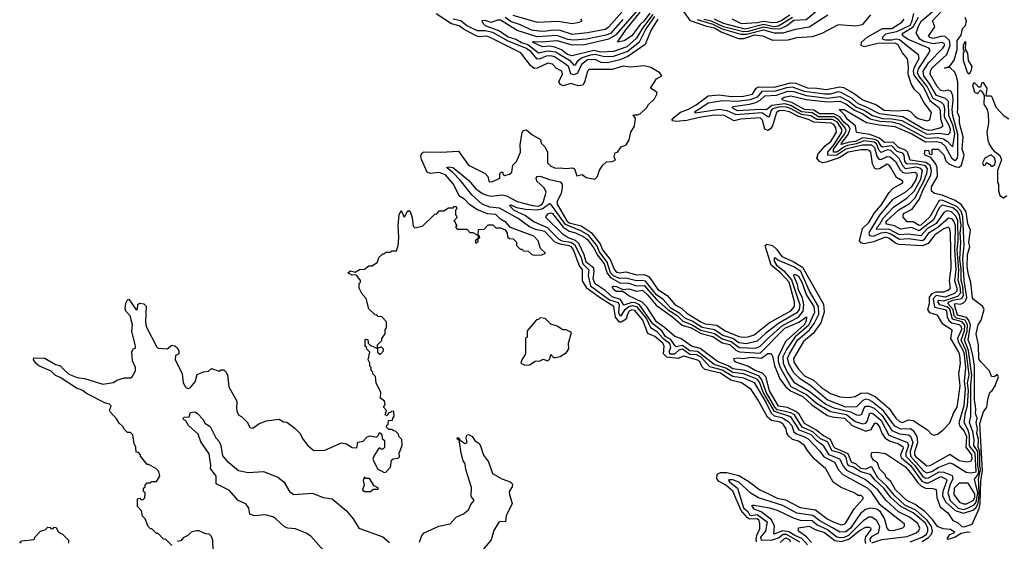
# Model space of a CAD drawing. Extents: x 2472589 to 2662339, y 701009 to 849030.
# Tile 270 of 406: x 2525820 to 2532261, y 804598 to 808012. Entities that reach past the tile are written whole.
import ezdxf

# ---------------------------------------------------------------- set-up
doc = ezdxf.new("R2010")
doc.units = 0

msp = doc.modelspace()

# ---------------------------------------------------------------- linework, layer by layer
at = {"layer": '0CON05XD'}
for points in [[(2528995, 808028.5), (2529035, 808001), (2529095, 807981.4), (2529165, 807945.6), (2529235, 807936.6), (2529265, 807939.6), (2529315, 807946.1), (2529352.9, 807942.9), (2529435, 807917.3), (2529535, 807927.6), (2529650.3, 807949.7), (2529673.3, 807965), (2529759.6, 808060.4)], [(2529962.4, 808045), (2529893.4, 807956.6), (2529855, 807890.4), (2529791.4, 807835), (2529705, 807803.1), (2529619.7, 807799.7), (2529575, 807810), (2529435, 807776.3), (2529404.5, 807784.5), (2529364, 807814), (2529321.8, 807831.8), (2529285, 807838.3), (2529240, 807835), (2529173.9, 807865), (2529185, 807870.4), (2529235, 807866.7), (2529335, 807875.9), (2529435, 807846.9), (2529515, 807850.2), (2529675, 807886), (2529723.7, 807915), (2529859.7, 808070.3)], [(2531645, 804595.4), (2531724.7, 804625), (2531752.2, 804645), (2531761.7, 804665), (2531760.3, 804685), (2531745, 804716.9), (2531665, 804784.1), (2531585.3, 804825.3), (2531517.8, 804887.8), (2531473, 804945), (2531417.2, 804997.2), (2531385.7, 805035.7), (2531321.9, 805051.9), (2531275, 805082.4), (2531245, 805092.6), (2531234.6, 805105), (2531225.7, 805145.7), (2531215, 805160.9), (2531185, 805176.2), (2531135, 805189.6), (2531105, 805248), (2531058.6, 805268.6), (2531007.9, 805315), (2530938.9, 805345), (2530889.5, 805425), (2530865, 805437.9), (2530775, 805458.2), (2530759.7, 805475), (2530703.7, 805575), (2530675.4, 805655.4), (2530658.5, 805678.5), (2530565, 805714.9), (2530485, 805727.2), (2530455, 805746.2), (2530384.9, 805774.9), (2530270.9, 805860.9), (2530215, 805874.8), (2530145, 805924.5), (2530105, 805937.5), (2530038.1, 805998.1), (2529986.8, 806035), (2529922.2, 806132.2), (2529892.9, 806162.9), (2529805, 806204.4), (2529765, 806232.5), (2529725, 806233.1), (2529705.8, 806245), (2529696.4, 806263.6), (2529705, 806267.8), (2529725, 806265.3), (2529765, 806246.5), (2529805, 806251.1), (2529855, 806235.8), (2529895, 806240.9), (2529929.8, 806209.8), (2529983.3, 806143.3), (2530092.4, 806065), (2530153.2, 806013.2), (2530212.7, 805995), (2530277.4, 805957.4), (2530355, 805938.9), (2530415, 805897.8), (2530465, 805886.9), (2530505, 805849.5), (2530529, 805839), (2530665, 805830.3), (2530825, 805992.6), (2530917.7, 806032.3), (2530966.8, 806066.8), (2530965, 806039.2), (2530951.1, 806015), (2530829.3, 805905), (2530782.8, 805805), (2530782.6, 805775), (2530794.9, 805734.9), (2530865, 805611.4), (2530967.8, 805557.8), (2531033.2, 805503.2), (2531125, 805447.1), (2531228.4, 805428.4), (2531285, 805382.2), (2531335, 805367.6), (2531355, 805371.8), (2531365, 805381.8), (2531380.8, 805439.2), (2531405, 805432.9), (2531455, 805387.8), (2531505, 805293), (2531628.4, 805245), (2531634.8, 805224.8), (2531617.7, 805175), (2531616.8, 805155), (2531675.7, 805095), (2531725, 805024), (2531745, 805012.1), (2531765, 805012.6), (2531835, 805053.6), (2531865, 805051.3), (2531919.7, 805029.7), (2531924, 805005), (2531907.8, 804972.2), (2531891.1, 804915), (2531908, 804865), (2531960, 804815), (2531995, 804806.3), (2532020.3, 804815), (2532065, 804837.8), (2532077.3, 804855), (2532087.3, 804915), (2532065.2, 805005), (2532089.3, 805035), (2532095.6, 805055), (2532088.1, 805095), (2532087.3, 805185), (2532061, 805225), (2532064.1, 805265), (2532054.8, 805315), (2532032.9, 805375), (2532041.4, 805415), (2532042.8, 805625), (2532048.5, 805685), (2532026.6, 805846.6), (2532000.1, 805915), (2532017.3, 805972.7), (2532020.1, 806015), (2532005, 806046), (2531948.2, 806058.2), (2531932.9, 806072.9), (2531925.8, 806115.8), (2531892.5, 806155), (2531899.6, 806165), (2531925, 806177.3), (2531982.4, 806187.6), (2531995, 806205.8), (2531990, 806265), (2531978.8, 806305), (2531978.3, 806378.3), (2531970, 806445), (2531976.2, 806555), (2531972.7, 806615), (2531978.8, 806665), (2531969, 806735), (2531955, 806756.5), (2531925, 806780.7), (2531855, 806798.4), (2531835, 806781.4), (2531797.8, 806702.2), (2531705, 806631), (2531655, 806652.9), (2531581.7, 806641.7), (2531542.8, 806662.8), (2531492.8, 806672.8), (2531486.3, 806685), (2531495, 806697.7), (2531572.3, 806767.7), (2531641.4, 806808.6), (2531675, 806844.2), (2531735.1, 806955), (2531754.3, 807005), (2531758, 807035), (2531745, 807054.8), (2531685, 807069.5), (2531625, 807066), (2531611.5, 807085), (2531606.6, 807125), (2531597.4, 807137.4), (2531560.4, 807150.4), (2531525, 807185.4), (2531465, 807177.3), (2531455, 807183.5), (2531436.8, 807216.8), (2531415, 807228.9), (2531335, 807238.9), (2531286.8, 807215), (2531248.7, 807211.3), (2531194.4, 807194.4), (2531195.3, 807205), (2531239.9, 807260.1), (2531252.3, 807295), (2531243.9, 807315), (2531211, 807341), (2531185.2, 807375.2), (2531145, 807396.2), (2531053.3, 807395), (2531015, 807419.7), (2530955, 807425.2), (2530870.6, 807470.6), (2530810, 807485), (2530805.6, 807495), (2530821.1, 807505), (2530865, 807513.8), (2530965, 807489), (2531105, 807474.6), (2531185, 807479.8), (2531225, 807461.7), (2531280.5, 807420.5), (2531335, 807396.6), (2531384.2, 807364.2), (2531447.8, 807347.8), (2531525, 807342.6), (2531575, 807331.4), (2531745, 807239.1), (2531765, 807235.6), (2531825, 807241.6), (2531863, 807233), (2531887.5, 807217.5), (2531915, 807185.5), (2531925, 807183.1), (2531937.1, 807265), (2531926.3, 807316.3), (2531897.9, 807385), (2531897, 807477), (2531876.7, 807496.7), (2531817.9, 807515), (2531775, 807589.1), (2531734.8, 807645), (2531729.8, 807675), (2531765, 807729.8), (2531860, 807825), (2531871.8, 807845), (2531870.9, 807855), (2531855, 807863.9), (2531795, 807854.8), (2531735, 807869.5), (2531709.4, 807885), (2531685.5, 807925), (2531702.3, 807975), (2531719.6, 808005), (2531825.4, 808094.6)], [(2529941.3, 808055), (2529905, 808005.3), (2529878.8, 807981.2), (2529825, 807906.2), (2529775, 807873.6), (2529730, 807865), (2529784.4, 807945), (2529878.5, 808061.5)], [(2531385.9, 808044.1), (2531331.7, 807978.3), (2531289.2, 807970.8), (2531175, 807978.1), (2531067.5, 807922.5), (2531005, 807900), (2530905, 807892.8), (2530845, 807877.5), (2530746.2, 807876.2), (2530684.3, 807904.3), (2530625, 807910.7), (2530555, 807887.4), (2530525, 807886.8), (2530409.8, 807929.8), (2530365, 807957.7), (2530315, 807968.4), (2530207.5, 808005), (2530157.7, 808075)], [(2531025, 808061.2), (2530965, 808010.9), (2530885, 808006.8), (2530837.7, 807972.3), (2530796.7, 807953.3), (2530755, 807949.4), (2530685, 807963.9), (2530585, 807935.1), (2530555, 807931.8), (2530425, 807965.5), (2530345, 808003.4), (2530295, 808013.3)], [(2531723.4, 804596.6), (2531766.4, 804623.6), (2531785.8, 804644.2), (2531790.8, 804665), (2531784.1, 804695), (2531756.8, 804736.8), (2531681.5, 804801.5), (2531611.5, 804835), (2531544.5, 804895), (2531490.7, 804960.7), (2531433.7, 805013.7), (2531395, 805083.9), (2531384.9, 805085.1), (2531355, 805070.4), (2531323, 805075), (2531292.1, 805102.1), (2531262.6, 805115), (2531240.6, 805170.6), (2531155, 805207.3), (2531145, 805216.5), (2531123.3, 805263.3), (2531079, 805289), (2531028, 805328), (2530955, 805369.5), (2530919.7, 805429.7), (2530897.8, 805447.8), (2530843.4, 805473.4), (2530785, 805482.7), (2530725, 805583.1), (2530700.9, 805675), (2530679.5, 805699.5), (2530630.8, 805715), (2530583.7, 805743.7), (2530505, 805770), (2530496.7, 805776.7), (2530492.5, 805795), (2530515, 805798.6), (2530553.6, 805793.6), (2530605, 805802.5), (2530672.7, 805797.3), (2530715, 805826.9), (2530735, 805826.2), (2530745, 805810), (2530757.8, 805747.8), (2530792.2, 805662.2), (2530830.3, 805610.3), (2530862.1, 805582.1), (2530944.1, 805545), (2531001.6, 805491.6), (2531105, 805422.4), (2531135, 805412.7), (2531215, 805403.1), (2531265.6, 805355.6), (2531355, 805318.7), (2531391, 805329), (2531415, 805370.6), (2531425, 805371.8), (2531445, 805347.3), (2531459.5, 805305), (2531482.4, 805272.4), (2531515, 805253.3), (2531565, 805238.8), (2531597.9, 805217.9), (2531599.5, 805205), (2531582.6, 805165), (2531587.6, 805147.6), (2531648, 805095), (2531722.7, 804992.7), (2531745, 804980.4), (2531765, 804981.4), (2531845, 805022.7), (2531881.4, 805005), (2531885.2, 804995), (2531859.9, 804925), (2531858, 804895), (2531879.8, 804855), (2531940.2, 804800.2), (2531995, 804782.2), (2532055, 804800.9), (2532075, 804816.8), (2532089.9, 804845), (2532097.4, 804902.6), (2532094.5, 804974.5), (2532092.5, 805005), (2532105.5, 805065), (2532100.1, 805095), (2532100.1, 805185), (2532090.3, 805215), (2532091.7, 805265), (2532081.6, 805305), (2532086.1, 805335), (2532077.9, 805375), (2532083.1, 805405), (2532072.3, 805435), (2532074.4, 805465.6), (2532065.9, 805524.1), (2532067.1, 805745), (2532056.3, 805816.3), (2532038.8, 805885), (2532024.9, 805915), (2532040.4, 806015), (2532027.7, 806047.7), (2532015, 806062.9), (2531955, 806078.4), (2531934.8, 806145), (2531942, 806155), (2531975, 806149.8), (2531995, 806158.7), (2532007.7, 806172.3), (2532015.3, 806194.7), (2531998.9, 806305), (2531989.9, 806450.1), (2531997.9, 806535), (2531990.8, 806720.8), (2531979.6, 806759.6), (2531949.7, 806789.7), (2531855, 806830.6), (2531835, 806828.7), (2531775, 806721.9), (2531715, 806666.5), (2531705, 806665.2), (2531665, 806688.3), (2531625, 806689.1), (2531599.1, 806719.1), (2531598.9, 806735), (2531606.9, 806745), (2531657.9, 806772.1), (2531704.5, 806835.5), (2531732.1, 806905), (2531780.6, 806995), (2531785.1, 807025), (2531776.7, 807056.7), (2531747.5, 807077.5), (2531645, 807093.7), (2531627.7, 807145), (2531615, 807159.1), (2531569.5, 807175), (2531535, 807209.4), (2531478.1, 807208.1), (2531445.6, 807235.6), (2531381, 807261), (2531295, 807273.3), (2531287.3, 807317.3), (2531235, 807359.4), (2531218, 807388), (2531180, 807425), (2531213.3, 807425), (2531360.2, 807340.2), (2531445, 807322.9), (2531545, 807312.3), (2531655.8, 807265), (2531745, 807211.8), (2531815, 807214), (2531847.4, 807207.4), (2531874.8, 807185), (2531915, 807107.3), (2531935, 807092.2), (2531945, 807092.4), (2531954.3, 807105), (2531956.6, 807123.4), (2531956.4, 807263.6), (2531924.6, 807385), (2531921.2, 807425), (2531926.7, 807483.3), (2531923.9, 807515), (2531912.6, 807542.6), (2531895, 807550.3), (2531863.7, 807543.7), (2531845, 807548.2), (2531822.3, 807575), (2531775.9, 807655), (2531777.5, 807675), (2531787.6, 807695), (2531885.7, 807784.3), (2531907.9, 807842.1), (2531902.4, 807875), (2531875, 807901), (2531855, 807904.4), (2531795, 807888.8), (2531774.3, 807895), (2531764.4, 807905), (2531807.8, 807965), (2531791.1, 808005), (2531856.2, 808075)], [(2528670, 806675), (2528680, 806665), (2528670, 806655), (2528681.7, 806641.7), (2528745, 806640), (2528765, 806620), (2528785, 806620), (2528820, 806600), (2528820, 806580), (2528800, 806565), (2528805, 806550), (2528818.3, 806561.7), (2528820, 806580), (2528830, 806585), (2528828.3, 806598.3), (2528820, 806600), (2528821.7, 806638.3), (2528858.3, 806641.7), (2528885, 806670), (2528915, 806670), (2528935, 806650), (2528965, 806650), (2528996.4, 806636.4), (2529010, 806615), (2529011.7, 806591.7), (2529025, 806580), (2529048.3, 806578.3), (2529070, 806555), (2529070, 806535), (2529095, 806510), (2529105, 806510), (2529115, 806500), (2529147, 806497), (2529170, 806475), (2529185, 806470), (2529235, 806472.5), (2529260, 806485), (2529227.5, 806515), (2529211.2, 806565), (2529184.2, 806595), (2529031.7, 806651.7), (2529003.3, 806685), (2528965, 806706.7), (2528935, 806737.8), (2528881.1, 806741.1), (2528810.3, 806770.3), (2528762, 806802), (2528732.5, 806835), (2528696.4, 806856.4), (2528655, 806938), (2528605, 806996.4), (2528565, 807010.9), (2528505.8, 807005.8), (2528486.7, 807015), (2528447.6, 807097.6), (2528444.1, 807124.1), (2528450.6, 807139.4), (2528465, 807148), (2528575.9, 807144.1), (2528691.2, 807151.2), (2528755, 807060.8), (2528865.8, 807005.8), (2528883.3, 806985), (2528890, 806955), (2528895, 806950), (2528915, 806952.5), (2528960, 806975), (2528960, 807005), (2528970, 807015), (2528980, 807015), (2528981.7, 807001.7), (2528992.5, 806992.5), (2529025, 807000), (2529040, 807015), (2529045, 807060), (2529070, 807085), (2529096.7, 807145), (2529093.3, 807195), (2529107.7, 807272.3), (2529114, 807286), (2529135, 807291.2), (2529169.7, 807259.7), (2529227.1, 807227.1), (2529232, 807205), (2529257.8, 807177.8), (2529272, 807145), (2529273.8, 807075), (2529295, 807052.5), (2529325, 807040), (2529355, 807043.3), (2529395, 807037.5), (2529435, 807042.5), (2529450, 807035), (2529465, 806990), (2529499.3, 806999.3), (2529525, 806980), (2529581.7, 806968.3), (2529600, 806985), (2529613, 807027), (2529635, 807060), (2529658.3, 807081.7), (2529695, 807083.3), (2529718.3, 807091.7), (2529710, 807115), (2529715, 807140), (2529730, 807145), (2529755, 807180), (2529787, 807193), (2529807.5, 807225), (2529817.5, 807275), (2529842.5, 807315), (2529847.5, 807367.5), (2529832.5, 807385), (2529835, 807390), (2529861.7, 807388.3), (2529880, 807395), (2529923, 807437), (2529933.6, 807456.4), (2529972.5, 807495), (2529987.5, 807525), (2529990, 807535), (2529947.5, 807565), (2529986, 807624), (2530020, 807645), (2530007.5, 807665), (2529949.5, 807699.5), (2529905, 807710), (2529815, 807701.4), (2529767.4, 807707.4), (2529695, 807686.9), (2529545, 807685.5), (2529534.5, 807675), (2529516, 807604), (2529505, 807584), (2529475, 807580), (2529425, 807595.4), (2529375, 807579.5), (2529357.1, 807587.1), (2529347.8, 807605), (2529370, 807655), (2529366.4, 807675), (2529331.7, 807691.7), (2529305, 807721.9), (2529275, 807727.5), (2529206, 807694), (2529185, 807693.3), (2529162.7, 807712.7), (2529099.4, 807795), (2528915, 807887.1), (2528875, 807904.7), (2528825, 807900.9), (2528806.9, 807906.9), (2528728.1, 807948.1), (2528695, 807972.2), (2528644.4, 807984.4), (2528545, 808051.3)], [(2530640.9, 804595), (2530638, 804615), (2530644.6, 804645.4), (2530661.9, 804678.1), (2530662.8, 804715), (2530656.8, 804735), (2530644.2, 804745), (2530595, 804743.4), (2530580.6, 804750.6), (2530540.5, 804800.5), (2530485, 804925.4), (2530440, 804965), (2530391.2, 804991.2), (2530379.8, 805009.8), (2530383.1, 805036.9), (2530405, 805048.6), (2530445, 805048.9), (2530525, 805028.4), (2530590.5, 804990.5), (2530661.9, 804935), (2530715, 804911.9), (2530775, 804880.3), (2530830.4, 804870.4), (2530925, 804819.2), (2531025, 804803.6), (2531102.5, 804745), (2531145, 804722.6), (2531195, 804706.9), (2531215, 804710.4), (2531225, 804718.9), (2531279.5, 804810.5), (2531338, 804875), (2531338.8, 804885), (2531325, 804897.5), (2531305, 804897.5), (2531280, 804915), (2531195, 804950), (2531142.5, 804985), (2531093, 805073), (2531018.2, 805138.2), (2530972.7, 805192.7), (2530955, 805224), (2530915, 805253.3), (2530874.7, 805264.7), (2530848.6, 805288.6), (2530837.6, 805305), (2530834.6, 805335), (2530813.5, 805365), (2530795, 805377.1), (2530738.9, 805388.9), (2530711.6, 805411.6), (2530652, 805522), (2530605, 805591.5), (2530542.5, 805635), (2530472.7, 805652.7), (2530405, 805697.8), (2530302.7, 805722.7), (2530282.2, 805742.2), (2530269.1, 805775), (2530255, 805784.1), (2530165, 805810.7), (2530126.4, 805793.6), (2530052.7, 805802.7), (2530032.6, 805825), (2530035.8, 805875), (2530027.5, 805895), (2529975, 805939.2), (2529928.8, 805958.8), (2529896.8, 806045), (2529845, 806108.3), (2529825, 806113.2), (2529807.9, 806105), (2529795.3, 806085), (2529788.1, 806051.9), (2529755, 806032.2), (2529743.4, 806033.4), (2529717.2, 806065), (2529706.8, 806135), (2529619, 806189), (2529532.6, 806252.6), (2529502.4, 806302.4), (2529502.1, 806375), (2529479.6, 806405), (2529443.8, 806505), (2529430.2, 806525), (2529415, 806532.9), (2529355, 806542.4), (2529317.6, 806557.6), (2529255, 806625.2), (2529195, 806638.8), (2529155, 806656.5), (2529080.1, 806710.1), (2528958.1, 806778.1), (2528895, 806784.8), (2528844.7, 806804.7), (2528777.4, 806865), (2528701, 806961), (2528652.7, 807012.7), (2528612.5, 807045), (2528630.4, 807049.6), (2528654.2, 807045), (2528685, 807021.1), (2528759.1, 806959.1), (2528804.8, 806904.8), (2528848.2, 806875), (2528875, 806862.7), (2528905, 806857.9), (2528974.4, 806865.6), (2529005, 806859.4), (2529075, 806823.1), (2529175.1, 806795.1), (2529215, 806792.6), (2529235, 806801.6), (2529244.1, 806815), (2529264.1, 806884.1), (2529252.1, 806912.1), (2529202.7, 806955), (2529198.9, 806975), (2529204.5, 806985.5), (2529225, 806988.2), (2529285.9, 806965.9), (2529355, 806950), (2529368.8, 806935), (2529369.3, 806915), (2529361.7, 806875), (2529336.7, 806825), (2529336.2, 806805), (2529398.3, 806695), (2529415, 806682.1), (2529492.1, 806662.1), (2529558.8, 806618.8), (2529617.5, 806545), (2529631.6, 806505), (2529681.8, 806441.8), (2529710.2, 806375), (2529725, 806360), (2529745, 806355.3), (2529785, 806360.7), (2529855, 806342), (2529905, 806343.9), (2529938.3, 806328.3), (2529995, 806247.2), (2530056.7, 806206.7), (2530108.2, 806145), (2530151.9, 806121.9), (2530185, 806090.8), (2530275, 806035.2), (2530305, 806020.6), (2530381.6, 806011.6), (2530435, 805975.3), (2530525, 805938.4), (2530555, 805933.3), (2530586.2, 805936.2), (2530625, 805949.3), (2530722.1, 806027.9), (2530865, 806106.5), (2530888.1, 806135), (2530887.7, 806165), (2530853, 806295), (2530797.4, 806355), (2530735.5, 806405.5), (2530698.2, 806525), (2530697.5, 806535), (2530707, 806543), (2530745, 806533.5), (2530770.3, 806510.3), (2530805, 806461.7), (2530879.6, 806429.6), (2530941.7, 806391.7), (2531079.3, 806149.3), (2531082.5, 806097.5), (2531061, 806029), (2531010.9, 805959.1), (2530948, 805905), (2530881.2, 805795), (2530885, 805769.5), (2530915.3, 805725), (2530955, 805680.2), (2531013, 805653), (2531064.4, 805605), (2531125, 805564.6), (2531185.8, 805544.2), (2531245, 805540), (2531285, 805546.7), (2531323.1, 805566.9), (2531365, 805570.4), (2531415.5, 805545), (2531508.1, 805468.1), (2531551.8, 805405), (2531575, 805381.5), (2531595, 805375.5), (2531635, 805392.7), (2531665, 805388.6), (2531758.3, 805328.3), (2531785, 805300), (2531803, 805293), (2531825, 805300), (2531860, 805325), (2531905, 805372.5), (2531930, 805440), (2531952, 805475), (2531961.6, 805535), (2531971.8, 805615), (2531964.7, 805695), (2531975.5, 805765), (2531970.3, 805815), (2531964.6, 805835), (2531911.5, 805925), (2531920.7, 805980.7), (2531858.9, 806018.9), (2531825, 806078.9), (2531774.4, 806094.4), (2531761.7, 806115), (2531771.1, 806155), (2531771.6, 806195), (2531790.1, 806219.9), (2531815, 806231.2), (2531865, 806230), (2531895, 806241.6), (2531908.8, 806255), (2531902.4, 806305), (2531914.2, 806385), (2531910, 806615), (2531905, 806644), (2531895, 806654.4), (2531865, 806644), (2531807.7, 806605), (2531762.5, 806547.5), (2531727, 806533), (2531571.6, 806541.6), (2531549.6, 806549.6), (2531505, 806582.8), (2531485, 806588.1), (2531405, 806558.3), (2531345, 806545.4), (2531325, 806551.1), (2531314.7, 806564.7), (2531334.4, 806645), (2531375, 806685.4), (2531411, 806749), (2531455, 806798.5), (2531507.9, 806882.1), (2531535, 806908.5), (2531596.7, 806945), (2531597.5, 806955), (2531555, 806978.6), (2531521, 807041), (2531509, 807059), (2531495, 807066.5), (2531445, 807036.1), (2531425, 807032.9), (2531415, 807037.5), (2531398, 807068), (2531387.9, 807145), (2531380, 807155), (2531365, 807159.7), (2531325, 807159.2), (2531240, 807145), (2531181, 807109), (2531095, 807079.2), (2531075, 807075.9), (2531052.9, 807082.9), (2531035.4, 807105), (2531042.9, 807135), (2531091.3, 807188.7), (2531126.7, 807215), (2531163.8, 807275), (2531159.3, 807305), (2531145, 807325.2), (2531128.6, 807335), (2531015, 807340.4), (2530985, 807356.5), (2530909.6, 807379.6), (2530855, 807409), (2530815, 807417.9), (2530789.2, 807415), (2530771.8, 807405), (2530745, 807316.9), (2530732.3, 807297.7), (2530715, 807287.8), (2530694.5, 807294.5), (2530678.5, 807355), (2530665, 807369.6), (2530538.1, 807361.9), (2530495, 807350), (2530428, 807385), (2530365, 807387.6), (2530265, 807372.2), (2530185, 807351.4), (2530115, 807346.4), (2530090.8, 807350.8), (2530086.7, 807355), (2530101.1, 807375), (2530142.5, 807407.5), (2530195, 807426.2), (2530245, 807454.8), (2530325, 807512.9), (2530395, 807520.3), (2530475, 807509), (2530555, 807511.2), (2530613.1, 807525), (2530636.9, 807563.1), (2530655, 807573.6), (2530755, 807570.3), (2530865, 807599.8), (2530897.4, 807597.4), (2530974.2, 807565.8), (2531034.8, 807564.8), (2531095, 807555.3), (2531185, 807572.6), (2531208.2, 807568.2), (2531278.9, 807528.9), (2531335, 807487.5), (2531425, 807455.5), (2531475, 807420.6), (2531554.7, 807415.3), (2531625, 807420), (2531648.8, 807408.8), (2531675, 807380.5), (2531698.8, 807365), (2531755, 807350), (2531775, 807357.5), (2531784, 807405), (2531737.9, 807467.9), (2531707.5, 807525), (2531674.1, 807554.1), (2531653, 807593), (2531632.9, 807655), (2531635.2, 807705.2), (2531627.7, 807755), (2531594.5, 807795), (2531565, 807850.6), (2531548, 807858), (2531434.6, 807855.4), (2531345, 807834.3), (2531323.9, 807843.9), (2531327.5, 807865), (2531363, 807897), (2531465.2, 807954.8), (2531525, 807955.3), (2531591.1, 807995), (2531606.4, 808015)], [(2529994.2, 808015), (2529950.9, 807945), (2529911.2, 807848.8), (2529799.1, 807770.9), (2529745, 807749.3), (2529665, 807729.4), (2529625, 807732.4), (2529585, 807751.2), (2529535, 807748.3), (2529495, 807718.4), (2529468.6, 807661.4), (2529445, 807650.7), (2529425, 807657.8), (2529409.8, 807705), (2529385, 807724.8), (2529318.6, 807768.6), (2529295, 807775.9), (2529265, 807773.8), (2529225, 807755.2), (2529205, 807753.3), (2529165, 807801.2), (2529131.8, 807825), (2529015, 807871.8), (2528915, 807928.3), (2528865, 807939.6), (2528815, 807939.5), (2528745, 807972.4), (2528705, 808005.7), (2528655, 808015.3)], [(2529765, 808012.3), (2529685, 807922.6), (2529655, 807911), (2529528, 807885), (2529445, 807877), (2529405, 807882.3), (2529335, 807907.8), (2529205, 807899.1), (2529075, 807941.9), (2528965, 808009.6), (2528945, 808010), (2528905, 807993.3), (2528865, 808006.9), (2528843.8, 808005), (2528845.6, 807995), (2528865, 807974.3), (2528959.2, 807939.2), (2529015, 807899.3), (2529065, 807885.1), (2529103.5, 807863.5), (2529145, 807850.1), (2529215, 807794.7), (2529275, 807807.8), (2529325, 807802.8), (2529416.9, 807746.9), (2529445, 807715.4), (2529455, 807717.7), (2529474, 807746), (2529495, 807763.4), (2529555, 807781.6), (2529585, 807785.6), (2529645, 807771.2), (2529705, 807774.1), (2529795, 807804.1), (2529873.9, 807866.1), (2529913.6, 807945), (2529975, 808032.3)], [(2531666.9, 808053.1), (2531653.4, 807995), (2531643.1, 807975), (2531555, 807932.2), (2531485, 807917.6), (2531462.3, 807895), (2531465.7, 807885), (2531485, 807880.2), (2531525, 807879.9), (2531555, 807887.3), (2531575, 807882.8), (2531698.2, 807785), (2531702.5, 807755), (2531668.7, 807695), (2531664.3, 807675), (2531668.6, 807648.6), (2531735, 807565.3), (2531773.3, 807483.3), (2531829.7, 807439.7), (2531840.6, 807420.6), (2531843, 807365), (2531858.5, 807315), (2531846.3, 807303.7), (2531789.5, 807289.5), (2531765, 807286.7), (2531735, 807294.9), (2531597.3, 807377.3), (2531445, 807395.4), (2531355, 807442.8), (2531305, 807461.7), (2531265.9, 807495.9), (2531195, 807535.4), (2531175, 807539.2), (2531125, 807525.7), (2531085, 807524.9), (2530955, 807541.9), (2530875, 807571.4), (2530836.1, 807566.1), (2530765, 807543.3), (2530675, 807542.4), (2530645, 807504.5), (2530597.7, 807487.7), (2530515, 807475.7), (2530418.6, 807481.4), (2530325, 807465.8), (2530275, 807433.7), (2530235, 807406.9), (2530241.5, 807401.5), (2530395, 807426.8), (2530445, 807418.5), (2530505, 807391.7), (2530675, 807405.1), (2530715, 807379.4), (2530725, 807379.1), (2530735.2, 807415), (2530749, 807431), (2530795, 807443.1), (2530835, 807442), (2530865, 807431.7), (2530933.2, 807393.2), (2530995, 807384.1), (2531035, 807361.1), (2531135, 807361.4), (2531165, 807343.2), (2531196.8, 807295), (2531195.7, 807275), (2531145, 807195.5), (2531104.3, 807145), (2531105.4, 807125.4), (2531165, 807127.7), (2531225, 807167.1), (2531333.8, 807193.8), (2531392.1, 807192.1), (2531411, 807175), (2531427.9, 807117.9), (2531439.6, 807099.6), (2531455, 807097.4), (2531495, 807117.7), (2531515, 807115.2), (2531549, 807085), (2531579.5, 807029.5), (2531594.4, 807014.4), (2531617.1, 807007.1), (2531675, 807014.8), (2531687.2, 807007.2), (2531691, 806995), (2531683.1, 806965), (2531651.6, 806915), (2531615, 806883.9), (2531527.9, 806832.1), (2531445, 806733.7), (2531380.4, 806625), (2531375.6, 806615), (2531380.2, 806600.2), (2531405, 806594.3), (2531455, 806617.8), (2531485, 806621.5), (2531515, 806613), (2531575, 806574.6), (2531635, 806578.9), (2531725, 806567.6), (2531741.6, 806578.4), (2531770.7, 806619.3), (2531826.2, 806653.8), (2531895.8, 806714.2), (2531915, 806710.2), (2531931, 806691), (2531940.4, 806665), (2531939.8, 806639.8), (2531934.7, 806505), (2531943.5, 806375), (2531934.9, 806305), (2531950.4, 806255), (2531950, 806235), (2531935, 806220.1), (2531875, 806196.5), (2531815, 806206.4), (2531795.7, 806185), (2531805, 806131.2), (2531875, 806114.7), (2531883.3, 806105), (2531887, 806065), (2531900.2, 806040.2), (2531918.7, 806028.7), (2531965, 806017.8), (2531979.3, 806005), (2531980.3, 805985), (2531954.5, 805925), (2531958.8, 805905), (2531995.8, 805835), (2532006.4, 805735), (2531998.8, 805645), (2532004.6, 805595), (2531996.4, 805485), (2531963.3, 805373.3), (2531970.6, 805350.6), (2531998.4, 805318.4), (2532014.6, 805285), (2532009, 805215), (2532047.7, 805165), (2532048.9, 805135), (2532040.3, 805119.7), (2532015, 805116.2), (2531965.4, 805124.6), (2531905, 805166.2), (2531775, 805092.6), (2531755, 805090), (2531688.2, 805145), (2531675.2, 805165), (2531675.3, 805185.3), (2531695.6, 805245.6), (2531691.3, 805285), (2531669.4, 805319.4), (2531645, 805333.7), (2531585, 805332), (2531545, 805351.3), (2531471.6, 805451.6), (2531395, 805513.2), (2531375, 805524.8), (2531355, 805527.5), (2531335, 805518.6), (2531295, 805478.1), (2531225, 805476.7), (2531102.8, 805525), (2530995, 805616.6), (2530965.1, 805635.1), (2530928.4, 805658.4), (2530885, 805701.6), (2530853.8, 805755), (2530843.8, 805795), (2530855.6, 805825), (2530909.2, 805915), (2530987, 805983), (2531017.1, 806022.9), (2531047, 806085), (2531045.4, 806135.4), (2530986.6, 806235), (2530930.5, 806365), (2530885, 806395.2), (2530778.8, 806438.8), (2530765, 806452.1), (2530755, 806450.6), (2530755, 806431.1), (2530770.5, 806405), (2530818.2, 806368.2), (2530869.6, 806309.6), (2530923, 806145), (2530919.2, 806115), (2530905, 806094), (2530785, 806024.1), (2530700.4, 805959.6), (2530645, 805907.7), (2530575, 805890.7), (2530525, 805897.2), (2530484.4, 805924.4), (2530420.5, 805945), (2530365, 805982.3), (2530285, 805997.1), (2530218.6, 806038.6), (2530175, 806057.3), (2530138.4, 806088.4), (2530079.1, 806125), (2530030.5, 806180.5), (2529985, 806211.7), (2529915, 806300.3), (2529895, 806305.2), (2529855, 806302.2), (2529785, 806321.2), (2529745, 806318.5), (2529704.1, 806335), (2529685.7, 806355.7), (2529663.3, 806425), (2529612.5, 806492.5), (2529594.9, 806535), (2529542, 806602), (2529490.9, 806630.9), (2529391.1, 806671.1), (2529295, 806804.5), (2529285, 806806.4), (2529238, 806772), (2529205, 806765.6), (2529129, 806769), (2529071.7, 806781.7), (2529035, 806797.1), (2529024, 806795), (2529053.3, 806765), (2529129.6, 806729.6), (2529185, 806688.2), (2529271.3, 806651.3), (2529346.6, 806575), (2529365.6, 806565), (2529425, 806555.6), (2529450.5, 806540.5), (2529493, 806455), (2529504.6, 806414.6), (2529543.7, 806375), (2529538, 806335), (2529555, 806270), (2529679.1, 806179.1), (2529735, 806161.1), (2529742, 806145), (2529737.9, 806095), (2529745, 806075.3), (2529755, 806074.3), (2529781.4, 806115), (2529805, 806134.9), (2529828, 806142), (2529855, 806135.3), (2529920.1, 806055), (2529947.2, 805997.2), (2529985, 805973.8), (2530027.1, 805927.1), (2530070.2, 805895), (2530077.7, 805865), (2530066.7, 805835), (2530073.9, 805825), (2530105, 805825.2), (2530135, 805851.7), (2530155, 805857.7), (2530205, 805823.5), (2530245, 805820.7), (2530275, 805805.5), (2530332, 805742), (2530415, 805720.3), (2530485, 805678.8), (2530555, 805668.1), (2530625, 805636.5), (2530703.1, 805505), (2530736.1, 805436.1), (2530755, 805420), (2530805, 805409.3), (2530845.3, 805385), (2530871.2, 805355), (2530885.2, 805315.2), (2530901.1, 805301.1), (2530950.8, 805285), (2530978.4, 805268.4), (2531055, 805187.8), (2531081.3, 805151.3), (2531150.2, 805115), (2531176.7, 805065), (2531205, 805035.2), (2531365, 804947), (2531387.5, 804925), (2531443.3, 804843.3), (2531605.6, 804715), (2531607.1, 804695), (2531594.2, 804685), (2531535, 804666.4), (2531508.3, 804668.3), (2531495.9, 804685), (2531477.9, 804747.9), (2531451.4, 804791.4), (2531427.8, 804807.8), (2531385, 804814.7), (2531353.9, 804806.1), (2531320.1, 804779.9), (2531254.4, 804685), (2531225, 804659.3), (2531185, 804657), (2531136.6, 804686.6), (2531055, 804732.2), (2531007.6, 804767.6), (2530905, 804782.6), (2530812.4, 804832.4), (2530652.3, 804882.3), (2530605, 804910.5), (2530525.3, 804985.3), (2530485, 805001.4), (2530459.7, 805000.3), (2530456.2, 804995), (2530465.3, 804985), (2530516.1, 804945), (2530555, 804817.3), (2530583.2, 804793.2), (2530595, 804771.7), (2530605, 804767.6), (2530645, 804772.7), (2530709.2, 804725), (2530699.6, 804665), (2530667.1, 804625), (2530670, 804605), (2530745, 804608.7), (2530785, 804621.5), (2530815, 804644.1), (2530835, 804645.8), (2530921.2, 804595)], [(2529045, 808042.8), (2529205, 807995.5), (2529342, 808002), (2529435, 807988), (2529480, 807995), (2529500, 808005), (2529490, 808015)], [(2530252.4, 808012.4), (2530355, 807983.3), (2530415, 807951.3), (2530536.9, 807916.9), (2530575, 807917.9), (2530685, 807944.8), (2530755, 807925.8), (2530815, 807925.6), (2530895, 807949.7), (2530984.3, 807965.7), (2531107, 808043)], [(2530875, 808027.3), (2530785, 807969.7), (2530753.7, 807966.3), (2530685, 807979.6), (2530565, 807950.8), (2530425, 807987.6), (2530366, 808016)], [(2530857.4, 808042.6), (2530801.3, 808005), (2530775, 807994.8), (2530745, 807991.7), (2530685, 808001.3), (2530645, 807991.6), (2530541.2, 807985), (2530480, 808015)], [(2530965.3, 807515.3), (2531105, 807498.8), (2531185, 807510.3), (2531245, 807479.7), (2531295, 807438.6), (2531345, 807419), (2531398.5, 807385), (2531465, 807366.2), (2531525, 807364), (2531591.4, 807351.4), (2531755, 807262), (2531835, 807268.3), (2531895, 807260.8), (2531907.2, 807272.8), (2531908.4, 807295), (2531899, 807325), (2531869.4, 807375), (2531871.9, 807431.9), (2531866.5, 807455), (2531850.5, 807470.5), (2531795, 807497.2), (2531757.6, 807575), (2531702.3, 807645), (2531693, 807665), (2531699.6, 807690.4), (2531767.7, 807792.3), (2531775.4, 807815), (2531768.2, 807825), (2531627.3, 807885), (2531595, 807908.8), (2531593.2, 807915), (2531602.4, 807925), (2531664.8, 807965.2), (2531700.3, 808029.7)], [(2532037.5, 804655.7), (2532021.7, 804658.3), (2531980, 804650), (2531940, 804625), (2531895, 804610), (2531887.5, 804615), (2531905, 804642.5), (2531937.5, 804655), (2531910, 804675), (2531860.7, 804680.7), (2531825, 804694.2), (2531791, 804741), (2531742.3, 804792.3), (2531678.4, 804838.4), (2531623.6, 804865), (2531548.9, 804935), (2531518.9, 804988.9), (2531488, 805015), (2531482.5, 805035), (2531445, 805072.5), (2531431.7, 805111.7), (2531405, 805130), (2531390, 805155), (2531395, 805180), (2531425, 805182.5), (2531485, 805172.5), (2531615, 805085.4), (2531665.8, 805025), (2531692.4, 804982.4), (2531718.7, 804958.7), (2531745, 804945.9), (2531793.6, 804943.6), (2531815, 804936.7), (2531819.2, 804885), (2531842.7, 804822.7), (2531891.1, 804785), (2531925, 804734.3), (2531955, 804720.8), (2531983.8, 804695), (2531997.6, 804692.4), (2532050.8, 804709.2), (2532096.4, 804813.6), (2532103.8, 804845), (2532108.6, 804995), (2532118.2, 805058.2), (2532100.1, 805369.9), (2532125.6, 805444.4), (2532146.4, 805475), (2532152.4, 805527.6), (2532167, 805573), (2532182.5, 805585), (2532202.5, 805615), (2532222.5, 805675), (2532215, 805690), (2532196.4, 805673.6), (2532177, 805677), (2532163.6, 805713.6), (2532105, 805774.3), (2532095, 805793.3), (2532092.5, 805882.5), (2532078.1, 805955), (2532090, 806015), (2532108.8, 806045), (2532128.8, 806115), (2532120, 806135), (2532060, 806180), (2532052.1, 806192.1), (2532041.7, 806291.7), (2532026.5, 806343.5), (2532018.3, 806395), (2532021.2, 806475), (2532035.4, 806525), (2532030, 806555), (2532039.1, 806635), (2532021.9, 806675), (2532011.8, 806755), (2531981.2, 806801.2), (2531939.5, 806829.5), (2531855, 806864.6), (2531803.6, 806873.6), (2531785, 806890), (2531785, 806917.5), (2531823.3, 806985), (2531821.4, 807045), (2531810.3, 807070.3), (2531780, 807110), (2531742.5, 807125), (2531740, 807135), (2531742.5, 807157.5), (2531767, 807157), (2531770, 807135), (2531785, 807130), (2531790, 807135), (2531790, 807165), (2531827.5, 807165), (2531865, 807128), (2531877.8, 807087.8), (2531899.3, 807069.3), (2531945, 807048.2), (2531965, 807047.9), (2531981.1, 807058.9), (2531998.2, 807125), (2531986.4, 807165), (2531991.1, 807245), (2531968.7, 807335), (2531968.6, 807375), (2531954.8, 807405), (2531956.6, 807433.4), (2531956.5, 807605), (2531947, 807647), (2531937.9, 807667.9), (2531905, 807700), (2531870, 807695), (2531905, 807707.5), (2531933.3, 807746.7), (2531953.2, 807816.8), (2531953.3, 807875), (2531978.8, 807911.2), (2531988, 807955), (2532006.9, 807975), (2532014, 808005), (2532005, 808027.5)], [(2532035, 807660), (2532047, 807683), (2532050, 807705), (2532026.2, 807745), (2532023, 807793), (2532008.3, 807818.3), (2532010, 807865), (2532005, 807870), (2531992.5, 807845), (2531992.5, 807815), (2532000, 807805), (2531992.5, 807795), (2531993, 807747), (2532018.3, 807668.3), (2532025, 807660), (2532035, 807660)], [(2531395, 804588), (2531459.1, 804610.9), (2531625, 804629.2), (2531685, 804654.1), (2531701.8, 804668.2), (2531709.7, 804685), (2531695, 804713.9), (2531641.5, 804755), (2531569.9, 804789.9), (2531489.4, 804865), (2531433.2, 804935), (2531351.6, 805001.6), (2531235, 805059.1), (2531209.2, 805089.2), (2531185, 805136.7), (2531116.2, 805165), (2531081.4, 805221.4), (2531035.7, 805255.7), (2530997.5, 805295), (2530920.4, 805325), (2530865, 805412.1), (2530757.2, 805447.2), (2530683.8, 805575), (2530659.1, 805639.1), (2530645, 805659.8), (2530555, 805694.9), (2530485, 805703.9), (2530440.4, 805730.4), (2530364.1, 805755), (2530255, 805840.8), (2530205, 805844.9), (2530155, 805880.5), (2530115, 805871.5), (2530105, 805879.4), (2530079.2, 805919.2), (2530045, 805939.1), (2530021.2, 805975), (2529961.7, 806021.7), (2529874.5, 806145), (2529848.3, 806158.3), (2529825, 806161.4), (2529773, 806143), (2529750.8, 806180.8), (2529695, 806197.8), (2529650.1, 806240.1), (2529584.1, 806284.1), (2529571.2, 806315), (2529578.8, 806365), (2529576.1, 806385), (2529526.6, 806425), (2529513.8, 806473.8), (2529477.1, 806547.1), (2529456.3, 806566.3), (2529407.9, 806585), (2529375, 806605.2), (2529264.7, 806715), (2529264.2, 806725.8), (2529278.3, 806741.7), (2529292.8, 806747.2), (2529305, 806744.2), (2529375.1, 806655.1), (2529415, 806627.3), (2529455, 806616.7), (2529511, 806591), (2529535, 806572.5), (2529575, 806517.1), (2529599.8, 806469.8), (2529644.4, 806415), (2529663.4, 806353.4), (2529684.4, 806324.4), (2529745, 806289.7), (2529805, 806286.6), (2529855, 806269.9), (2529905, 806273), (2529985, 806180.2), (2530062.4, 806112.4), (2530120.2, 806075), (2530158.9, 806038.9), (2530215, 806017.6), (2530275, 805980), (2530365, 805958.1), (2530415, 805923.1), (2530475, 805906.6), (2530527.5, 805867.5), (2530635, 805861.2), (2530665, 805874.2), (2530713.7, 805926.3), (2530810.2, 806009.8), (2530915, 806065.5), (2530945.5, 806105), (2530949.5, 806145), (2530940.3, 806190.3), (2530915, 806243.6), (2530908.8, 806278.8), (2530883.4, 806336.6), (2530885.7, 806344.3), (2530895, 806343.8), (2530915, 806332.7), (2530935.8, 806295), (2530968.1, 806208.1), (2531015.4, 806135), (2531019, 806095), (2530979.9, 806010.1), (2530893.7, 805936.3), (2530836.5, 805853.5), (2530812.2, 805805), (2530813.8, 805765), (2530841.4, 805705), (2530885, 805638.6), (2530985, 805579.8), (2531093.1, 805495), (2531145, 805470.8), (2531190.8, 805460.8), (2531256, 805446), (2531295, 805425.7), (2531315, 805422.9), (2531329.2, 805430.8), (2531342.3, 805467.7), (2531355, 805482.9), (2531376.6, 805483.4), (2531409.5, 805469.5), (2531461.9, 805421.9), (2531525, 805324.3), (2531575, 805300.7), (2531634, 805294), (2531646.7, 805286.7), (2531662.4, 805245), (2531646.4, 805185), (2531647.1, 805155), (2531735, 805057.3), (2531755, 805047), (2531787.1, 805055), (2531828.1, 805081.9), (2531905, 805111.6), (2531925, 805105.2), (2532010.9, 805050.9), (2532045, 805045.8), (2532076.5, 805053.5), (2532071.7, 805175), (2532033.3, 805223.3), (2532033.1, 805293.1), (2532025, 805325.3), (2531999.1, 805375), (2532008.3, 805441.7), (2532020.3, 805485), (2532027.4, 805585), (2532020.2, 805635), (2532030.6, 805685), (2532011.4, 805845), (2531978.4, 805915), (2532001.4, 805975), (2532002.5, 806012.5), (2531985, 806033.7), (2531922.6, 806052.6), (2531905, 806117.1), (2531885, 806133.3), (2531838.6, 806145), (2531826.7, 806165), (2531832.9, 806177.1), (2531865, 806172.5), (2531956.8, 806203.2), (2531976, 806225), (2531972.6, 806262.6), (2531959, 806305), (2531963.4, 806375), (2531952.7, 806505), (2531959.4, 806565), (2531956.5, 806696.5), (2531945, 806725.8), (2531915, 806754), (2531885, 806760.5), (2531865, 806750.9), (2531815, 806678.3), (2531757.7, 806645), (2531715, 806598.4), (2531635, 806608.9), (2531575, 806604.2), (2531505, 806641.6), (2531429.6, 806639.6), (2531424.8, 806644.8), (2531429.5, 806655), (2531446.8, 806673.2), (2531468, 806712), (2531535.3, 806785), (2531625, 806846.2), (2531671.1, 806888.9), (2531715, 806968), (2531726.6, 807025), (2531715, 807038.4), (2531685, 807046.7), (2531615, 807035.9), (2531596.7, 807055), (2531573.3, 807103.3), (2531519.8, 807155), (2531495, 807159.7), (2531455, 807143.5), (2531441.8, 807155), (2531425, 807200.6), (2531410.9, 807210.9), (2531341.3, 807218.7), (2531295, 807199.8), (2531235, 807188.1), (2531211.7, 807178.3), (2531165, 807144.4), (2531144.9, 807145), (2531144.7, 807165), (2531216.5, 807263.5), (2531225.7, 807285), (2531220, 807305), (2531177.3, 807357.3), (2531147.2, 807377.2), (2531045, 807375.6), (2531005, 807402.9), (2530935, 807409.7), (2530865, 807450.9), (2530825, 807460.4), (2530740.4, 807449.6), (2530705, 807421.6), (2530665, 807425.3), (2530515, 807414.9), (2530481.5, 807435), (2530486.4, 807443.6), (2530595, 807458.4), (2530635, 807469.7), (2530665, 807484.8), (2530695, 807514.4), (2530771.2, 807518.8), (2530845, 807543.3), (2530885, 807542.6), (2530965.3, 807515.3)], [(2532290, 807360), (2532260.9, 807380.9), (2532207, 807437), (2532181.2, 807505), (2532175, 807511.2), (2532141.7, 807511.7), (2532148.8, 807565), (2532125, 807600), (2532113, 807597), (2532105, 807570), (2532095, 807570), (2532065, 807600), (2532053.8, 807586.2), (2532067, 807537), (2532085, 807530), (2532105, 807550), (2532115, 807542.5), (2532130, 807515), (2532128.3, 807458.3), (2532150, 807425), (2532155.9, 807395.9), (2532158, 807335), (2532146, 807275), (2532154.4, 807224.4), (2532165, 807192.5), (2532190, 807155), (2532233, 807123), (2532242.5, 807095), (2532217.5, 807025), (2532217, 806947), (2532223.3, 806935), (2532223.8, 806895), (2532231.7, 806861.7), (2532255, 806846.2), (2532278.3, 806861.7)], [(2532185, 807052.5), (2532200, 807065), (2532203.3, 807085), (2532197, 807107), (2532175, 807127.5), (2532133.6, 807106.4), (2532117.5, 807075), (2532125, 807057.5), (2532135, 807060), (2532145, 807077.5), (2532167.5, 807065), (2532175, 807052.5), (2532185, 807052.5)], [(2526815, 804570), (2526775, 804610), (2526761.7, 804611.7), (2526725, 804650), (2526715, 804650), (2526685, 804680), (2526675, 804680), (2526660, 804695), (2526640, 804745), (2526623, 804763), (2526617, 804797), (2526590, 804825), (2526590, 804875), (2526605, 804880), (2526611.7, 804871.7), (2526625, 804870), (2526638.3, 804881.7), (2526640, 804915), (2526630, 804925), (2526630, 804945), (2526640, 804955), (2526640, 804965), (2526655, 804980), (2526675, 804980), (2526685, 804990), (2526715, 804990), (2526737.5, 805025), (2526730, 805055), (2526710, 805075), (2526665, 805100), (2526655, 805100), (2526610, 805155), (2526610, 805165), (2526598.3, 805178.3), (2526581.7, 805181.7), (2526580, 805215), (2526568.3, 805238.3), (2526560, 805295), (2526545, 805310), (2526525, 805310), (2526505, 805330), (2526495, 805350), (2526470.7, 805370.7), (2526455, 805397.5), (2526412.5, 805445), (2526407.5, 805455), (2526417.5, 805485), (2526407.5, 805495), (2526381.9, 805501.9), (2526256.2, 805566.2), (2526232, 805585), (2526190.6, 805600.6), (2526085, 805669.1), (2526053.4, 805683.4), (2526025, 805712.5), (2525945, 805746.7), (2525930.5, 805760.5), (2525910, 805785), (2525911.7, 805798.3), (2525985, 805796.7), (2526055, 805756.2), (2526086.6, 805746.6), (2526105.8, 805725), (2526142.2, 805692.2), (2526195, 805670), (2526245, 805662.9), (2526364.2, 805625.8), (2526433.3, 805636.7), (2526455, 805652.5), (2526505, 805667.5), (2526545, 805667.5), (2526556.4, 805673.6), (2526577, 805713), (2526577.5, 805735), (2526558.3, 805778.3), (2526553.3, 805835), (2526563.3, 805856.7), (2526577, 805863), (2526577.5, 805875), (2526553.9, 805973.9), (2526558, 806015), (2526543.8, 806073.8), (2526513.6, 806103.6), (2526509.3, 806119.3), (2526514.2, 806155.8), (2526525, 806177.5), (2526535, 806182.5), (2526583, 806113), (2526591.7, 806118.3), (2526593, 806147), (2526603, 806157), (2526631.7, 806151.7), (2526647, 806137), (2526642.5, 806035), (2526647.5, 806005), (2526715, 805872.5), (2526725, 805862.5), (2526785, 805857.5), (2526815, 805882.5), (2526835, 805877.5), (2526850, 805865), (2526860, 805845), (2526860, 805825), (2526840, 805815), (2526837, 805787), (2526882.5, 805695), (2526890, 805635), (2526907.5, 805605), (2526925, 805597.5), (2526935, 805602.5), (2526968.3, 805641.7), (2526980.7, 805689.3), (2527023.3, 805706.7), (2527055, 805712.5), (2527075, 805730), (2527125, 805712.5), (2527135, 805720), (2527155, 805720), (2527170, 805705), (2527180, 805685), (2527188.3, 805608.3), (2527240, 805515), (2527237.5, 805465), (2527243, 805443), (2527253.6, 805423.6), (2527273, 805413), (2527310, 805375), (2527325, 805342.5), (2527345, 805337.5), (2527385, 805367.5), (2527433, 805387), (2527517, 805397), (2527545, 805380), (2527567, 805377), (2527619.3, 805339.3), (2527652.5, 805305), (2527673.9, 805263.9), (2527704, 805224), (2527745, 805192.5), (2527816.4, 805193.6), (2527925, 805242.5), (2527957, 805237), (2527995, 805212.5), (2528025, 805210), (2528033, 805247), (2528066.1, 805253.9), (2528090.7, 805279.3), (2528110.7, 805289.3), (2528155, 805280), (2528168.3, 805291.7), (2528171.7, 805308.3), (2528178.3, 805308.3), (2528190, 805295), (2528191.7, 805271.7), (2528207, 805257), (2528207, 805213), (2528195, 805200), (2528181.7, 805201.7), (2528175, 805210), (2528165, 805200), (2528135.8, 805154.2), (2528131.2, 805135), (2528161.7, 805071.7), (2528205, 805047.5), (2528215, 805050), (2528246.1, 805083.9), (2528251.7, 805128.3), (2528262.5, 805137.5), (2528297, 805143), (2528305, 805150), (2528302.5, 805175), (2528322.5, 805225), (2528320, 805265), (2528301.7, 805281.7), (2528298.3, 805298.3), (2528278.3, 805318.3), (2528265, 805320), (2528255, 805330), (2528235, 805330), (2528220, 805345), (2528221.7, 805358.3), (2528230, 805365), (2528231.7, 805388.3), (2528258.3, 805391.7), (2528260, 805405), (2528270, 805415), (2528267, 805447), (2528255, 805450), (2528245, 805440), (2528231.7, 805438.3), (2528225, 805420), (2528210, 805425), (2528220, 805455), (2528200, 805475), (2528210, 805495), (2528207.5, 805515), (2528180, 805535), (2528182.5, 805575), (2528153, 805633), (2528147, 805677), (2528130, 805695), (2528130, 805705), (2528120, 805715), (2528120, 805735), (2528110, 805745), (2528110, 805765), (2528100, 805785), (2528110, 805835), (2528090, 805855), (2528088.3, 805868.3), (2528080, 805875), (2528080, 805915), (2528085, 805920), (2528098.3, 805918.3), (2528100, 805895), (2528111.7, 805881.7), (2528160, 805860), (2528160, 805835), (2528178.3, 805821.7), (2528200, 805845), (2528200, 805855), (2528185, 805870), (2528160, 805860), (2528160, 805885), (2528188.3, 805911.7), (2528190, 805925), (2528210, 805955), (2528210, 805985), (2528220, 805995), (2528220, 806035), (2528188.3, 806068.3), (2528165, 806070), (2528158.3, 806078.3), (2528145, 806080), (2528105, 806120), (2528087, 806187), (2528060, 806215), (2528040, 806255), (2528040, 806285), (2528050, 806295), (2528050, 806305), (2528025, 806337.5), (2528015, 806342.5), (2527995, 806340), (2527967.5, 806355), (2527985, 806367.5), (2528015, 806360), (2528043, 806377), (2528075, 806380), (2528105, 806400), (2528125, 806400), (2528160, 806425), (2528170, 806455), (2528195, 806480), (2528205, 806480), (2528215, 806490), (2528245, 806490), (2528255, 806500), (2528285, 806500), (2528296.1, 806533.9), (2528300, 806585), (2528296.9, 806665), (2528301.9, 806735), (2528315, 806762.5), (2528335, 806720), (2528345, 806730), (2528355, 806757.5), (2528365, 806762.5), (2528375, 806757.5), (2528388.1, 806718.1), (2528395, 806660), (2528405, 806650), (2528455, 806660), (2528535, 806740), (2528548.3, 806741.7), (2528565, 806760), (2528595, 806760), (2528625, 806780), (2528655, 806780), (2528661.7, 806788.3), (2528675, 806790), (2528680, 806775), (2528670, 806765), (2528670, 806735), (2528678.3, 806728.3), (2528680, 806715), (2528660, 806695), (2528668.3, 806688.3), (2528670, 806675)], [(2529125, 805751.2), (2529155, 805752.5), (2529193, 805777), (2529225, 805780), (2529245, 805790), (2529275, 805780), (2529288.3, 805791.7), (2529295, 805820), (2529311.7, 805801.7), (2529325, 805800), (2529355, 805807.5), (2529396.4, 805833.6), (2529411.7, 805858.3), (2529410, 805895), (2529430, 805965), (2529395, 805982.5), (2529373, 805983), (2529337, 806007), (2529295, 806020), (2529257, 806057), (2529225, 806060), (2529215, 806050), (2529201.7, 806048.3), (2529140, 805975), (2529140, 805935), (2529130, 805925), (2529130, 805825), (2529103.9, 805786.1), (2529097.5, 805765), (2529125, 805751.2)], [(2527828.1, 804515), (2527725, 804631.9), (2527695, 804651.9), (2527625, 804680), (2527575, 804683.3), (2527553.1, 804693.1), (2527496.7, 804745), (2527475, 804757.2), (2527425, 804770.5), (2527355, 804764), (2527324.6, 804774.6), (2527318.2, 804815), (2527300.8, 804840.8), (2527247.3, 804867.3), (2527191.5, 804931.5), (2527106, 804975), (2527105.6, 805025), (2527067.5, 805075), (2527070.6, 805095), (2527059.7, 805169.7), (2527005, 805250), (2526988.3, 805298.3), (2526923.8, 805355), (2526906.7, 805386.7), (2526892.5, 805395), (2526890, 805405), (2526895, 805410), (2526928.3, 805411.7), (2526938.3, 805441.7), (2526965, 805445.7), (2526983.8, 805435), (2527021.2, 805395), (2527030.7, 805370.7), (2527065, 805350), (2527102.9, 805275), (2527125, 805250.8), (2527135.3, 805225.3), (2527146.7, 805156.7), (2527174.1, 805124.1), (2527252.1, 805062.1), (2527315, 805048.2), (2527415, 805055.5), (2527508.2, 805018.2), (2527547.8, 804987.8), (2527584.4, 804925), (2527613.3, 804903.3), (2527735, 804912.2), (2527805, 804884.4), (2527865, 804875.7), (2527958.3, 804798.3), (2528002, 804745), (2528038, 804685), (2528195, 804626.9), (2528240.2, 804590.2)], [(2528435, 804593.3), (2528450, 804635), (2528465, 804653.8), (2528562.7, 804697.3), (2528636.9, 804713.1), (2528676, 804755), (2528722.8, 804777.2), (2528756.2, 804805), (2528771.7, 804838.3), (2528792.5, 804865), (2528773, 804893), (2528775, 804950), (2528738.4, 805068.4), (2528734.5, 805105), (2528721.8, 805125), (2528707.5, 805175), (2528698, 805248), (2528693.3, 805263.3), (2528685, 805264.2), (2528681.2, 805275), (2528692.5, 805275), (2528700.7, 805260.7), (2528735, 805237.5), (2528746.7, 805245), (2528741.2, 805275), (2528745, 805292.5), (2528756.4, 805296.4), (2528780, 805285), (2528797, 805257), (2528825, 805237.5), (2528833.6, 805223.6), (2528855, 805162.5), (2528887.3, 805117.3), (2528912.3, 805042.3), (2528975, 805006.7), (2529028.3, 804988.3), (2529043, 804973), (2529042.5, 804955), (2529022.5, 804925), (2529023.3, 804905), (2529042.5, 804845), (2529002, 804765), (2528997.5, 804725), (2528965, 804727.5), (2528955, 804722.5), (2528922.1, 804667.9), (2528905, 804607.5), (2528852.5, 804545)], [(2528115, 804923.3), (2528135, 804940), (2528165, 804940), (2528167.5, 804945), (2528140, 804960), (2528108.3, 805008.3), (2528085, 805010), (2528075, 805020), (2528067.5, 804995), (2528073, 804967), (2528062.5, 804935), (2528075, 804923.8), (2528115, 804923.3)], [(2531995, 804842.7), (2532015, 804844.3), (2532058.5, 804865), (2532068.2, 804885), (2532067.8, 804907.8), (2532025, 804977.5), (2531965, 804978), (2531933.4, 804945), (2531931.8, 804905), (2531967.8, 804855), (2531995, 804842.7)], [(2530973.9, 804575), (2530935.8, 804615.8), (2530890, 804635), (2530850.6, 804660.6), (2530813, 804667), (2530754.4, 804645), (2530757.2, 804697.2), (2530738.1, 804738.1), (2530671, 804791), (2530625, 804808.1), (2530612, 804828), (2530612.5, 804835), (2530624.4, 804835.6), (2530725, 804818.1), (2530775, 804802.5), (2530880.8, 804750.8), (2530925.9, 804735.9), (2531005, 804735.2), (2531036.1, 804706.1), (2531105, 804676.1), (2531165, 804626.6), (2531192, 804622), (2531215.1, 804624.9), (2531245, 804638.4), (2531345, 804737.6), (2531375, 804758), (2531395, 804757.3), (2531425, 804736.2), (2531444.8, 804695), (2531435, 804651.1), (2531395, 804630.5), (2531381.2, 804615), (2531384.2, 804595)], [(2525820, 804585), (2525835, 804600), (2525915, 804610), (2525920, 804625), (2525955.8, 804664.2), (2525986.2, 804673.8), (2526005, 804690), (2526018.3, 804688.3), (2526025, 804680), (2526038.3, 804681.7), (2526045, 804690), (2526058.3, 804688.3), (2526070.7, 804660.7), (2526100, 804645), (2526140, 804605), (2526140, 804585)], [(2527086.7, 804545), (2527083, 804603), (2527075, 804630), (2527060, 804645), (2527035, 804647.5), (2526995, 804667.5), (2526977, 804667), (2526941.7, 804658.3), (2526920, 804635), (2526890, 804620), (2526875, 804600), (2526853, 804597)], [(2530999.2, 804589.2), (2530967.8, 804627.8), (2530914.2, 804665), (2530914.3, 804685.7), (2530985, 804696.1), (2531024.3, 804674.3), (2531085, 804655.6), (2531152.3, 804602.3), (2531195, 804596.2), (2531245, 804611.7), (2531315, 804669.8), (2531355, 804690.2), (2531375, 804691.3), (2531385.2, 804685.2), (2531387.2, 804675), (2531353.2, 804626.8), (2531349, 804605), (2531354.1, 804584.1)], [(2530863.4, 804595), (2530859.7, 804605), (2530835, 804619.4), (2530822, 804615), (2530795, 804590)]]:
    msp.add_lwpolyline(points, dxfattribs=at)

doc.saveas('drawing.dxf')
